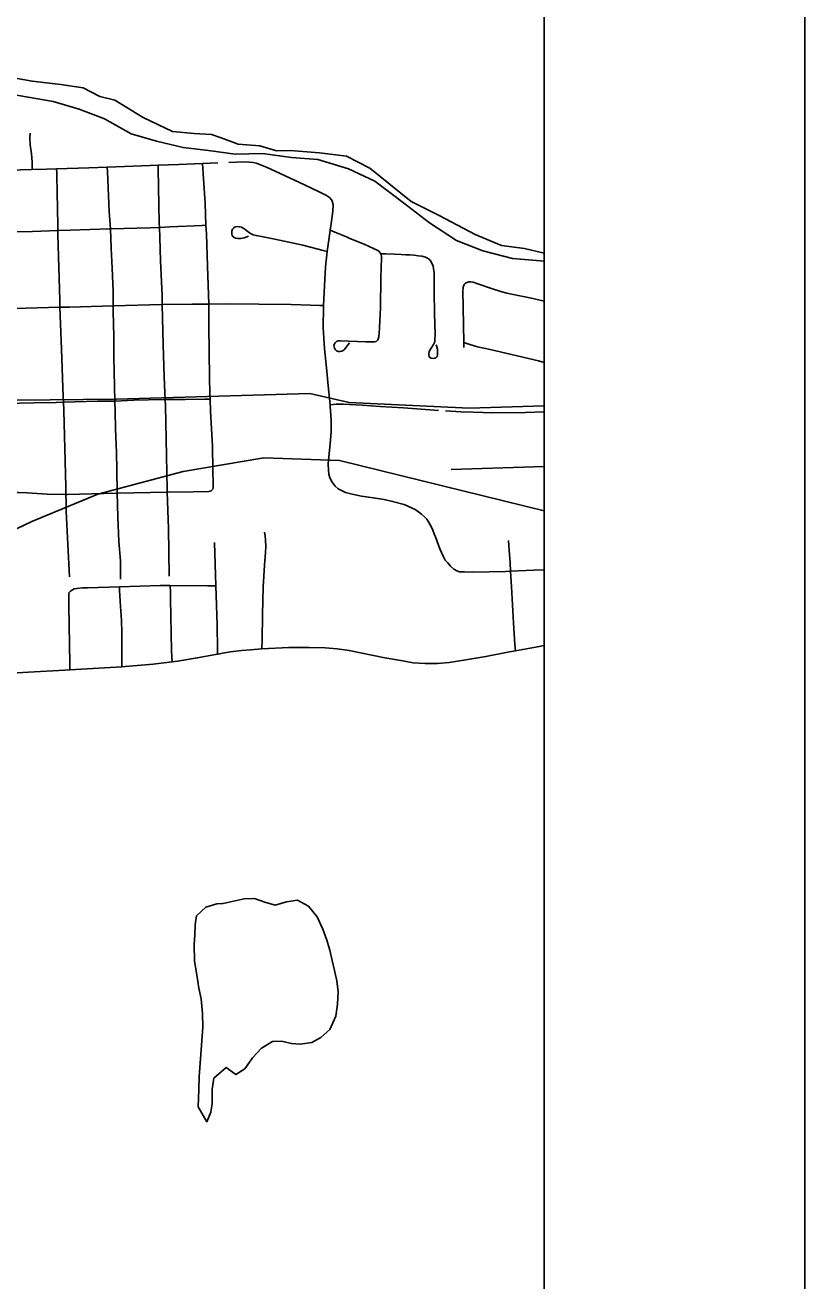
# Model space of a CAD drawing. Extents: x 0 to 34, y 0 to 22.
# Drawn here: x 8.7008 to 9, y 19.0037 to 19.486 of the extents above; entities that cross this region are included whole.
import ezdxf

# ---------------------------------------------------------------- set-up
doc = ezdxf.new("R2010")
doc.units = 0
for name, color, linetype in [('GM_X_City_Street', 7, 'Continuous'), ('GM_X_Corporation', 7, 'Continuous'), ('GM_X_Major_Lake', 7, 'Continuous'), ('GM_X_Minor_River', 7, 'Continuous'), ('GM_X_Rail_Line', 7, 'Continuous'), ('GM_X_State_Route', 7, 'Continuous'), ('GM_X_Township_Road', 7, 'Continuous'), ('SH_Data', 7, 'Continuous')]:
    doc.layers.add(name, color=color, linetype=linetype)

msp = doc.modelspace()

# ---------------------------------------------------------------- linework, layer by layer
at = {"layer": 'GM_X_City_Street'}
msp.add_line((8.86434, 19.31536), (8.9, 19.31643), dxfattribs=at)
for points in [[(8.86534, 19.27698), (8.86405, 19.27822), (8.86296, 19.27942), (8.86204, 19.28052), (8.86132, 19.28181), (8.86052, 19.28342), (8.85987, 19.28487), (8.85834, 19.28913), (8.8577, 19.29066), (8.85722, 19.29202), (8.85657, 19.29347), (8.85561, 19.29516), (8.85488, 19.29621), (8.85403, 19.29713), (8.85291, 19.29814), (8.85171, 19.29906), (8.85043, 19.29989), (8.84909, 19.30062), (8.84771, 19.30126), (8.84628, 19.30181), (8.84183, 19.30307), (8.83863, 19.30377), (8.83437, 19.30449), (8.82987, 19.30513), (8.82633, 19.30578), (8.82375, 19.3065), (8.82215, 19.30722), (8.82094, 19.30795), (8.81973, 19.30891), (8.8186, 19.31044), (8.8178, 19.31189), (8.8174, 19.31333), (8.81716, 19.31511), (8.81708, 19.31744), (8.8178, 19.32524), (8.8182, 19.32966), (8.8182, 19.33409), (8.81788, 19.33964), (8.81783, 19.34019), (8.81713, 19.34738), (8.81652, 19.35301), (8.81562, 19.36166), (8.81521, 19.3699), (8.81531, 19.37775), (8.81534, 19.37829), (8.81571, 19.38589), (8.81612, 19.39303), (8.81673, 19.39908), (8.81682, 19.39997), (8.81762, 19.4053), (8.81787, 19.40719), (8.81833, 19.41063), (8.81883, 19.41445), (8.81903, 19.41706), (8.81852, 19.41868), (8.8176, 19.41972), (8.81641, 19.42058), (8.81365, 19.42193), (8.80799, 19.42459), (8.79671, 19.42989), (8.79362, 19.43131), (8.79182, 19.43208), (8.79052, 19.43257), (8.78943, 19.43292), (8.78829, 19.43318), (8.78688, 19.43333), (8.78506, 19.4334), (8.78197, 19.43336), (8.77895, 19.43322)], [(8.78648, 19.4049), (8.78482, 19.40429), (8.78359, 19.40402), (8.7824, 19.404), (8.78157, 19.40413), (8.78104, 19.40436), (8.78062, 19.40469), (8.7803, 19.40514), (8.78012, 19.40563), (8.78007, 19.40622), (8.7801, 19.40678), (8.78032, 19.40758), (8.78083, 19.40817), (8.78144, 19.40846), (8.78216, 19.40857), (8.78297, 19.40854), (8.78377, 19.40837), (8.78444, 19.40802), (8.78527, 19.40743), (8.78633, 19.4066), (8.78733, 19.40592), (8.78832, 19.40548), (8.78944, 19.40512), (8.7921, 19.40466), (8.79666, 19.40375), (8.80732, 19.40142), (8.8103, 19.40071), (8.81521, 19.39947), (8.81673, 19.39908)], [(8.82523, 19.36394), (8.82359, 19.36176), (8.82319, 19.36127), (8.82284, 19.36095), (8.82231, 19.36072), (8.82171, 19.36065), (8.82106, 19.36067), (8.82032, 19.36088), (8.81985, 19.3612), (8.81948, 19.36185), (8.81933, 19.36236), (8.81932, 19.36287), (8.81948, 19.36352), (8.81971, 19.36399), (8.82022, 19.36442), (8.82094, 19.36466), (8.82182, 19.36477), (8.83149, 19.36431), (8.83411, 19.36429), (8.83494, 19.36436), (8.83545, 19.36452), (8.83581, 19.36474), (8.83614, 19.36511), (8.83631, 19.36549), (8.83648, 19.36624), (8.83662, 19.36763), (8.83675, 19.36971), (8.83713, 19.37755), (8.83733, 19.38891), (8.83757, 19.39661), (8.83753, 19.39726), (8.83742, 19.39776), (8.83728, 19.39816), (8.83696, 19.3987), (8.83666, 19.39903), (8.83608, 19.39936), (8.8312, 19.40168), (8.82828, 19.40291), (8.82544, 19.40403), (8.82407, 19.40462), (8.82278, 19.40522), (8.82034, 19.4062), (8.81787, 19.40719)], [(8.85848, 19.36321), (8.85881, 19.3624), (8.85899, 19.36152), (8.85904, 19.36073), (8.85904, 19.35997), (8.859, 19.3594), (8.85889, 19.35887), (8.85876, 19.35858), (8.85855, 19.35831), (8.85825, 19.35811), (8.85785, 19.35801), (8.8574, 19.35795), (8.85666, 19.35809), (8.85614, 19.35836), (8.85583, 19.35875), (8.8557, 19.35929), (8.85569, 19.35987), (8.85583, 19.36049), (8.85608, 19.36112), (8.85684, 19.36227), (8.85756, 19.36331), (8.85779, 19.36376), (8.85795, 19.36428), (8.85803, 19.36491), (8.8581, 19.36764), (8.85802, 19.37085), (8.85789, 19.37561), (8.85781, 19.38333), (8.85777, 19.38702), (8.85777, 19.38911), (8.85773, 19.39096), (8.85755, 19.39241), (8.85731, 19.39333), (8.857, 19.39426), (8.85641, 19.39538), (8.85593, 19.39591), (8.85524, 19.39645), (8.85437, 19.39689), (8.85304, 19.39723), (8.85162, 19.39741), (8.85005, 19.39756), (8.84836, 19.39769), (8.84691, 19.3978), (8.84514, 19.39788), (8.84249, 19.39804), (8.83903, 19.39812), (8.83728, 19.39816)], [(8.8691, 19.3622), (8.86909, 19.36407), (8.86876, 19.38413), (8.86885, 19.38491), (8.86892, 19.38532), (8.86903, 19.38568), (8.86917, 19.38601), (8.86933, 19.38629), (8.86955, 19.38659), (8.86981, 19.38685), (8.87009, 19.38704), (8.8704, 19.38718), (8.87073, 19.38731), (8.87111, 19.38738), (8.87186, 19.38738), (8.87268, 19.38725), (8.87418, 19.38677), (8.87978, 19.38478), (8.88331, 19.38364), (8.88564, 19.383), (8.88737, 19.38264), (8.89255, 19.38166), (8.89507, 19.38108), (8.9, 19.37998)], [(8.77817, 19.3789), (8.80279, 19.37861), (8.81025, 19.37847), (8.8137, 19.37835), (8.81534, 19.37829)], [(8.86909, 19.36407), (8.87143, 19.36327), (8.87435, 19.36245), (8.87928, 19.36134), (8.89773, 19.35702), (8.9, 19.35642)], [(8.81783, 19.34019), (8.82021, 19.34044), (8.82287, 19.34044), (8.83011, 19.34004), (8.83702, 19.33956), (8.84595, 19.339), (8.85116, 19.33861), (8.85947, 19.33797)], [(8.86205, 19.33779), (8.86804, 19.33743), (8.87269, 19.33729), (8.88045, 19.33713), (8.89286, 19.33726), (8.9, 19.3374)], [(8.79169, 19.24641), (8.79176, 19.24983), (8.79193, 19.25962), (8.7921, 19.27014), (8.79263, 19.27855), (8.79304, 19.28339), (8.79312, 19.28573), (8.79308, 19.28817), (8.79289, 19.28986), (8.79261, 19.29126)], [(8.88892, 19.24568), (8.88875, 19.24811), (8.88818, 19.25644), (8.88747, 19.27023), (8.8871, 19.27626), (8.8869, 19.27948), (8.88658, 19.28438), (8.88634, 19.288)], [(8.86534, 19.27698), (8.86644, 19.27639), (8.86743, 19.27608), (8.86943, 19.27596), (8.87259, 19.27587), (8.88514, 19.27619), (8.8871, 19.27626), (8.89601, 19.2766), (8.9, 19.27676)]]:
    msp.add_lwpolyline(points, dxfattribs=at)
at = {"layer": 'GM_X_Corporation'}
msp.add_lwpolyline([(8.9, 18.28647), (8.9, 19.39835), (8.89246, 19.40016), (8.88359, 19.40137), (8.87351, 19.40553), (8.85968, 19.41279), (8.84893, 19.41816), (8.83309, 19.43106), (8.82408, 19.43562), (8.81374, 19.43697), (8.80246, 19.43777), (8.79722, 19.43764), (8.79091, 19.43965), (8.78258, 19.44019), (8.77602, 19.44261), (8.77237, 19.44395), (8.76565, 19.44436), (8.75732, 19.44516), (8.74604, 19.45053), (8.73528, 19.45708), (8.72952, 19.45859), (8.72307, 19.46182), (8.71447, 19.46316), (8.70346, 19.46437), (8.69218, 19.46652)], dxfattribs=at)
at = {"layer": 'GM_X_Major_Lake'}
msp.add_lwpolyline([(8.69242, 19.46), (8.70193, 19.45829), (8.71162, 19.45658), (8.72151, 19.45373), (8.73121, 19.44993), (8.74147, 19.44424), (8.75117, 19.44139), (8.76143, 19.43892), (8.77113, 19.43778), (8.7814, 19.43645), (8.79185, 19.43664), (8.80307, 19.43512), (8.81315, 19.43436), (8.82494, 19.43076), (8.83501, 19.42601), (8.84604, 19.41765), (8.85593, 19.41005), (8.86638, 19.40321), (8.87646, 19.39922), (8.88787, 19.39637), (8.89851, 19.39542), (8.9, 19.39537)], dxfattribs=at)
msp.add_lwpolyline([(8.69242, 19.46), (8.70193, 19.45829), (8.71162, 19.45658), (8.72151, 19.45373), (8.73121, 19.44993), (8.74147, 19.44424), (8.75117, 19.44139), (8.76143, 19.43892), (8.77113, 19.43778), (8.7814, 19.43645), (8.79185, 19.43664), (8.80307, 19.43512), (8.81315, 19.43436), (8.82494, 19.43076), (8.83501, 19.42601), (8.84604, 19.41765), (8.85593, 19.41005), (8.86638, 19.40321), (8.87646, 19.39922), (8.88787, 19.39637), (8.89851, 19.39542), (8.9, 19.39537)], dxfattribs=at)
at = {"layer": 'GM_X_Minor_River'}
for points in [[(8.77679, 19.14867), (8.78479, 19.15045), (8.78879, 19.15059), (8.79277, 19.1492), (8.79674, 19.148), (8.80114, 19.14927), (8.80533, 19.14997), (8.80948, 19.14762), (8.81284, 19.14358), (8.81505, 19.13879), (8.81651, 19.13459), (8.81778, 19.13076), (8.81867, 19.12676), (8.81956, 19.12294), (8.82045, 19.11893), (8.82096, 19.11474), (8.82069, 19.10999), (8.82005, 19.10543), (8.81769, 19.10033), (8.81422, 19.09715), (8.81076, 19.0953), (8.80638, 19.0946), (8.80296, 19.09484), (8.79917, 19.09585), (8.79574, 19.09571), (8.79152, 19.0931), (8.78804, 19.08935), (8.78512, 19.08521), (8.78166, 19.08298), (8.7779, 19.08569), (8.77327, 19.08158), (8.77263, 19.0774), (8.77255, 19.07189), (8.77211, 19.06847), (8.77054, 19.06488), (8.7672, 19.07063), (8.76749, 19.07729), (8.76757, 19.08223), (8.76806, 19.08907), (8.769, 19.10123), (8.76889, 19.10637), (8.76841, 19.11208), (8.76752, 19.11609), (8.76665, 19.12123), (8.76578, 19.12657), (8.76569, 19.13304), (8.76594, 19.13646), (8.766, 19.14045), (8.76662, 19.14387), (8.7701, 19.14724), (8.7743, 19.14851), (8.77658, 19.14864), (8.77679, 19.14867)], [(8.77679, 19.14867), (8.77658, 19.14864), (8.7743, 19.14851), (8.7701, 19.14724), (8.76662, 19.14387), (8.766, 19.14045), (8.76594, 19.13646), (8.76569, 19.13304), (8.76578, 19.12657), (8.76665, 19.12123), (8.76752, 19.11609), (8.76841, 19.11208), (8.76889, 19.10637), (8.769, 19.10123), (8.76806, 19.08907), (8.76757, 19.08223), (8.76749, 19.07729), (8.7672, 19.07063), (8.77054, 19.06488), (8.77211, 19.06847), (8.77255, 19.07189), (8.77263, 19.0774), (8.77327, 19.08158), (8.7779, 19.08569), (8.78166, 19.08298), (8.78512, 19.08521), (8.78804, 19.08935)], [(8.78804, 19.08935), (8.79152, 19.0931), (8.79574, 19.09571), (8.79917, 19.09585), (8.80296, 19.09484), (8.80638, 19.0946), (8.81076, 19.0953), (8.81422, 19.09715), (8.81769, 19.10033), (8.82005, 19.10543), (8.82069, 19.10999), (8.82096, 19.11474), (8.82045, 19.11893), (8.81956, 19.12294), (8.81867, 19.12676), (8.81778, 19.13076), (8.81651, 19.13459), (8.81505, 19.13879), (8.81284, 19.14358), (8.80948, 19.14762), (8.80533, 19.14997), (8.80114, 19.14927), (8.79674, 19.148), (8.79277, 19.1492), (8.78879, 19.15059), (8.78479, 19.15045), (8.77679, 19.14867)]]:
    msp.add_lwpolyline(points, dxfattribs=at)
at = {"layer": 'GM_X_Rail_Line'}
for points in [[(7.28965, 18.56333), (7.33819, 18.59766), (7.55551, 18.77331), (7.70112, 18.89206), (7.77562, 18.9502), (8.0118, 19.13574), (8.20934, 19.29284), (8.23098, 19.30861), (8.24767, 19.31634), (8.26684, 19.32006), (8.45882, 19.33645), (8.52713, 19.33923), (8.6072, 19.33954), (8.64677, 19.34139), (8.7358, 19.34232), (8.81, 19.34449), (8.82515, 19.34108), (8.87121, 19.33892), (8.9, 19.33972)], [(8.29195, 18.75209), (8.39423, 18.79227), (8.43515, 18.81609), (8.46044, 18.84511), (8.47457, 18.87264), (8.48462, 18.89906), (8.49019, 18.92808), (8.49205, 18.95226), (8.49094, 19.14649), (8.50061, 19.17886), (8.50991, 19.1956), (8.53297, 19.21495), (8.56235, 19.22797), (8.70334, 19.29532), (8.72869, 19.30583), (8.76146, 19.31449), (8.79238, 19.31975), (8.82144, 19.31882), (8.9, 19.29942)]]:
    msp.add_lwpolyline(points, dxfattribs=at)
at = {"layer": 'GM_X_State_Route'}
for points in [[(8.69574, 19.23717), (8.70214, 19.23743), (8.71609, 19.23828), (8.71799, 19.23839), (8.73785, 19.23958), (8.73916, 19.23966), (8.74998, 19.2406), (8.75717, 19.24148), (8.75921, 19.24173), (8.76687, 19.24297), (8.77461, 19.24438), (8.77546, 19.24454), (8.77652, 19.24473), (8.77958, 19.24524), (8.78384, 19.24575)], [(8.78384, 19.24575), (8.78733, 19.24608), (8.79169, 19.24641), (8.802, 19.24693), (8.80976, 19.24702), (8.81596, 19.24683), (8.82059, 19.24646), (8.82517, 19.2458), (8.83888, 19.24297), (8.84503, 19.24191), (8.84969, 19.24113), (8.85434, 19.24078), (8.85898, 19.24078), (8.86354, 19.24122), (8.86994, 19.24221), (8.87761, 19.24345), (8.8867, 19.24526), (8.88892, 19.24568), (8.89738, 19.24728), (8.9, 19.24773)]]:
    msp.add_lwpolyline(points, dxfattribs=at)
at = {"layer": 'GM_X_Township_Road'}
for p, q in [((8.76884, 19.43281), (8.77475, 19.43302)), ((8.69252, 19.37697), (8.71418, 19.37763)), ((8.73462, 19.37813), (8.75334, 19.37861)), ((8.77123, 19.37885), (8.77817, 19.3789)), ((8.73608, 19.30624), (8.75529, 19.30661)), ((8.774, 19.27063), (8.77343, 19.28724))]:
    msp.add_line(p, q, dxfattribs=at)
for points in [[(8.70356, 19.43048), (8.70344, 19.43338), (8.70331, 19.4365), (8.70279, 19.44001), (8.70263, 19.44282), (8.70269, 19.44442)], [(8.69107, 19.4302), (8.69904, 19.43035), (8.70356, 19.43048)], [(8.70356, 19.43048), (8.70897, 19.43063), (8.7129, 19.43076)], [(8.7129, 19.43076), (8.72523, 19.43118), (8.73232, 19.43146)], [(8.71336, 19.40705), (8.71331, 19.40903), (8.71295, 19.4282), (8.71293, 19.42937), (8.7129, 19.43076)], [(8.73232, 19.43146), (8.74875, 19.4321), (8.75182, 19.43221)], [(8.7335, 19.40776), (8.73304, 19.41437), (8.73276, 19.42057), (8.73239, 19.42962), (8.73232, 19.43146)], [(8.75182, 19.43221), (8.75977, 19.43247), (8.76884, 19.43281)], [(8.75234, 19.4083), (8.75227, 19.41), (8.75184, 19.4308), (8.75182, 19.43221)], [(8.77011, 19.40911), (8.76988, 19.41759), (8.76923, 19.42687), (8.76884, 19.43281)], [(8.75234, 19.4083), (8.75628, 19.40849), (8.76869, 19.40904), (8.77011, 19.40911)], [(8.77123, 19.37885), (8.7708, 19.39343), (8.77034, 19.40583), (8.77011, 19.40911)], [(8.6917, 19.40648), (8.70364, 19.40674), (8.71336, 19.40705)], [(8.71336, 19.40705), (8.71806, 19.4072), (8.73313, 19.40775), (8.7335, 19.40776)], [(8.71418, 19.37763), (8.71406, 19.38034), (8.71337, 19.40551), (8.71336, 19.40705)], [(8.7335, 19.40776), (8.74884, 19.40812), (8.75234, 19.4083)], [(8.73462, 19.37813), (8.7346, 19.38378), (8.73424, 19.3926), (8.73378, 19.40031), (8.7335, 19.40776)], [(8.75334, 19.37861), (8.75339, 19.38201), (8.75273, 19.39538), (8.75246, 19.40435), (8.75234, 19.4083)], [(8.71418, 19.37763), (8.71784, 19.37771), (8.73462, 19.37813)], [(8.7155, 19.34113), (8.71535, 19.34324), (8.71477, 19.36153), (8.71418, 19.37763)], [(8.73525, 19.34161), (8.73516, 19.34721), (8.73488, 19.35842), (8.73479, 19.36623), (8.7346, 19.37615), (8.73462, 19.37813)], [(8.75334, 19.37861), (8.76485, 19.3788), (8.77123, 19.37885)], [(8.75457, 19.34217), (8.75446, 19.34481), (8.75416, 19.35104), (8.75374, 19.36316), (8.75334, 19.37861)], [(8.77178, 19.34237), (8.77172, 19.34409), (8.77154, 19.35098), (8.77136, 19.36008), (8.77135, 19.37073), (8.77125, 19.37792), (8.77123, 19.37885)], [(8.7155, 19.34113), (8.71991, 19.34124), (8.72854, 19.34151), (8.73525, 19.34161)], [(8.73525, 19.34161), (8.74251, 19.34188), (8.7539, 19.34216), (8.75457, 19.34217)], [(8.73608, 19.30624), (8.73593, 19.31555), (8.7358, 19.32167), (8.73548, 19.33103), (8.73534, 19.33729), (8.73525, 19.34161)], [(8.75457, 19.34217), (8.76217, 19.34225), (8.76979, 19.34234), (8.77178, 19.34237)], [(8.75529, 19.30661), (8.75525, 19.30782), (8.75464, 19.33976), (8.75457, 19.34217)], [(8.77263, 19.30746), (8.77285, 19.30778), (8.77293, 19.30821), (8.77302, 19.30964), (8.77283, 19.31515), (8.77265, 19.32425), (8.77191, 19.33775), (8.77178, 19.34237)], [(8.69332, 19.34069), (8.7042, 19.34096), (8.71274, 19.34105), (8.7155, 19.34113)], [(8.71642, 19.30577), (8.71638, 19.30862), (8.71568, 19.33797), (8.7155, 19.34113)], [(8.69361, 19.3065), (8.69844, 19.3065), (8.70154, 19.30629), (8.7093, 19.30585), (8.71642, 19.30577)], [(8.71642, 19.30577), (8.71706, 19.30576), (8.73104, 19.30608), (8.73608, 19.30624)], [(8.71778, 19.27408), (8.71657, 19.29919), (8.7165, 19.30277), (8.71642, 19.30577)], [(8.73737, 19.27325), (8.7374, 19.2802), (8.73679, 19.28768), (8.73636, 19.29714), (8.73608, 19.30624)], [(8.75529, 19.30661), (8.75574, 19.3066), (8.76522, 19.3068), (8.77125, 19.30689), (8.77178, 19.30695), (8.77224, 19.30712), (8.77263, 19.30746)], [(8.75604, 19.2744), (8.75584, 19.29267), (8.75529, 19.30661)], [(8.7176, 19.26796), (8.71824, 19.26861), (8.71893, 19.26909), (8.71961, 19.26943), (8.72068, 19.26965), (8.72279, 19.26982), (8.72472, 19.26992), (8.73697, 19.27027)], [(8.73697, 19.27027), (8.75262, 19.27073), (8.75648, 19.27071)], [(8.73785, 19.23958), (8.73786, 19.24297), (8.73792, 19.25267), (8.73781, 19.25736), (8.73738, 19.2627), (8.73703, 19.269), (8.73697, 19.27027)], [(8.75648, 19.27071), (8.77077, 19.27063), (8.774, 19.27063)], [(8.75717, 19.24148), (8.75708, 19.24333), (8.75696, 19.24574), (8.75658, 19.26566), (8.75653, 19.26822), (8.75648, 19.27071)], [(8.77461, 19.24438), (8.77459, 19.24624), (8.77445, 19.25573), (8.774, 19.27063)], [(8.71799, 19.23839), (8.71796, 19.2407), (8.71762, 19.26306), (8.7176, 19.26673), (8.7176, 19.26796)]]:
    msp.add_lwpolyline(points, dxfattribs=at)
at = {"layer": 'SH_Data'}
for p, q in [((9, 21), (9, 14)), ((9, 21), (9, 14)), ((8.9, 20.9), (8.9, 14.1)), ((8.9, 20.9), (8.9, 14.1))]:
    msp.add_line(p, q, dxfattribs=at)

doc.saveas('drawing.dxf')
